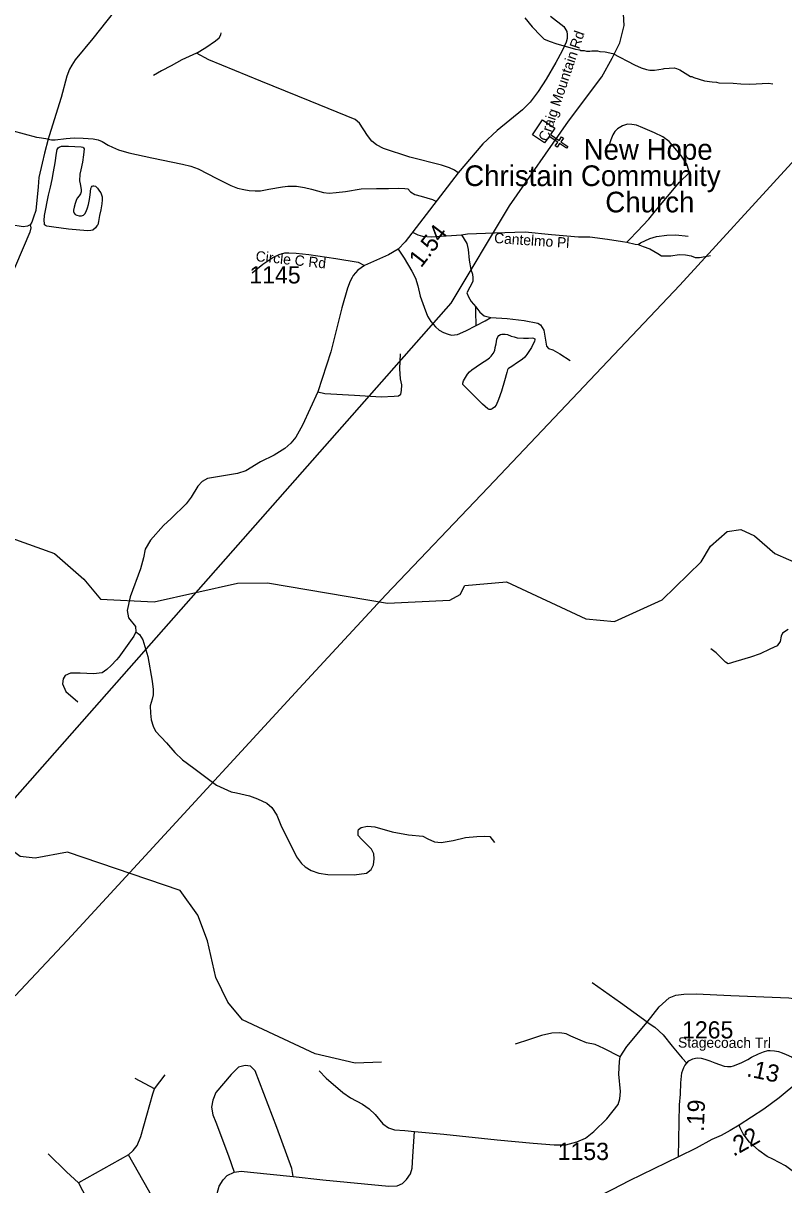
# Model space of a CAD drawing. Extents: x 1159738 to 1321356, y 736314 to 882035.
# Drawn here: x 1230616 to 1236136, y 768473 to 776906 of the extents above; entities that cross this region are included whole.
import ezdxf

# ---------------------------------------------------------------- set-up
doc = ezdxf.new("R2010")
doc.units = 0
for name, color, linetype in [('Exist Boundary Political City Limit New InsideOut', 7, 'Continuous'), ('Exist Cultural Church CELL', 7, 'Continuous'), ('Exist Cultural Church Label', 7, 'Continuous'), ('Exist Hydrographic Creek Single Shore', 7, 'Continuous'), ('Exist Hydrographic Misc Water Feature', 7, 'Continuous'), ('Exist Road Non-System Type 51', 7, 'Continuous'), ('Exist Road Non-System Type 51 Label', 7, 'Continuous'), ('Exist Road Secondary Mileage Hundredths English Label', 7, 'Continuous'), ('Exist Road Secondary Type 51 Attributed', 7, 'Continuous'), ('Exist Road Secondary Type 51 Label', 7, 'Continuous'), ('Exist Road Secondary Type 51 Number Label', 7, 'Continuous'), ('Exist Utilities Electrical Transmission Line', 7, 'Continuous')]:
    doc.layers.add(name, color=color, linetype=linetype)

msp = doc.modelspace()

# ---------------------------------------------------------------- linework, layer by layer
at = {"layer": 'Exist Boundary Political City Limit New InsideOut'}
msp.add_lwpolyline([(1228829.4, 769324.2), (1233722.2, 774872.4), (1234145.9, 775580.6), (1234574.4, 776196), (1234814.2, 776516.1), (1234891.5, 776652.7), (1234947, 776763.1), (1234976.7, 776889.7), (1234969.6, 777016.6)], dxfattribs=at)
at = {"layer": 'Exist Cultural Church CELL'}
msp.add_lwpolyline([(1234473.7, 776144.7), (1234441.8, 776097.5), (1234504.8, 776054.7), (1234522.8, 776081.2), (1234536, 776072.2), (1234518, 776045.7), (1234567.7, 776011.9), (1234558.7, 775998.6), (1234509, 776032.5), (1234491, 776006), (1234477.8, 776015), (1234495.8, 776041.4), (1234432.8, 776084.3), (1234400.3, 776036.6), (1234312.2, 776096.5), (1234385.7, 776204.5)], close=True, dxfattribs=at)
at = {"layer": 'Exist Hydrographic Creek Single Shore'}
msp.add_lwpolyline([(1230429.2, 773203.2), (1230843.2, 773057), (1231055.1, 772868.9), (1231176.2, 772725.3), (1231567.1, 772704.4), (1232171.2, 772840), (1232388.1, 772842.2), (1233260.1, 772696.7), (1233711.1, 772717.2), (1233787.2, 772758.3), (1233822.2, 772823.3), (1234123.2, 772850.1), (1234700.2, 772582.5), (1234907.2, 772561.9), (1235253.1, 772719.1), (1235536.2, 772995.8), (1235605.2, 773109.3), (1235725.2, 773215.2), (1235825.1, 773229.6), (1235924.2, 773184.9), (1236071.2, 773057.2), (1236269.2, 772967.9)], dxfattribs=at)
at = {"layer": 'Exist Hydrographic Misc Water Feature'}
for points in [[(1234255.8, 776944.9), (1234310.1, 776879.8), (1234372.4, 776813.7), (1234397.9, 776791), (1234441.4, 776772), (1234481.1, 776759), (1234624.1, 776717.5), (1234656, 776712), (1234663.9, 776708.5), (1234687.9, 776707.2), (1234703.8, 776702.8), (1234727.8, 776702.3), (1234741.9, 776706.1), (1234784, 776705.3), (1234799.8, 776700.9), (1234839.7, 776699.3), (1234895.5, 776685.8), (1235053.4, 776603.9), (1235100.9, 776582.4), (1235140.7, 776570.1), (1235164.5, 776565.6), (1235196.5, 776564.1), (1235260.9, 776574.3), (1235268.9, 776578.2), (1235341.1, 776580.9), (1235357, 776578.1), (1235380.8, 776567.8), (1235459.6, 776519.4), (1235467.6, 776519.3), (1235483.3, 776510.7), (1235560.8, 776488.7), (1235616.6, 776479.3), (1235648.7, 776478.7), (1235664.6, 776474.3), (1235768.5, 776471.3), (1235824.4, 776466.2), (1235888.4, 776464.1), (1236024.6, 776471.1), (1236056.5, 776466.4)], [(1230800.5, 775658.4), (1230814.1, 775716.3), (1230825.5, 775771.9), (1230834.9, 775825.9), (1230846.6, 775891.3), (1230856.4, 775963.3), (1230863.1, 775989.4), (1230869.3, 776000.8), (1230877.6, 776007.2), (1230893.7, 776012.6), (1230915.8, 776013.8), (1230943.8, 776013.3), (1231035.7, 776008.9), (1231047.6, 776006.2), (1231053.6, 776002), (1231057.4, 775994.6), (1231054.2, 775950.3), (1231044.9, 775896.3), (1231033.4, 775840.8), (1231026.6, 775808.9), (1231025.3, 775760.5), (1231028.8, 775740.7), (1231034.1, 775714.4), (1231035.7, 775696.3), (1231035.3, 775680.7), (1231030.9, 775666.9), (1231022.5, 775653.1), (1231008.2, 775635.3), (1230999.6, 775619), (1230993.1, 775597.9), (1230986.4, 775570.1), (1230981.9, 775549.7), (1230981.6, 775538.2), (1230985.3, 775527.4), (1230993.1, 775517.4), (1231005, 775513.1), (1231020.9, 775508.7), (1231038.8, 775508.3), (1231053, 775512.1), (1231063.2, 775521.8), (1231071.6, 775539.6), (1231082.3, 775564.9), (1231088.9, 775591), (1231095.8, 775627), (1231102.8, 775658.8), (1231106, 775706.4), (1231110.3, 775714.5), (1231116.4, 775722.6), (1231124.5, 775726.5), (1231128.5, 775726.4), (1231140.3, 775722.1), (1231154, 775707.9), (1231169.5, 775687.1), (1231179.2, 775674.6), (1231184.8, 775658.8), (1231188.5, 775646.5), (1231189.8, 775622.6), (1231187.2, 775594.8), (1231178, 775550.7), (1231168.9, 775509), (1231161.8, 775467.2), (1231157.1, 775441.1), (1231151, 775433.8), (1231140.6, 775420.1), (1231120.2, 775404.1), (1231106.1, 775400.3), (1231082.1, 775399.1), (1230944.3, 775410.9), (1230838.6, 775425.3), (1230786.7, 775433), (1230776.9, 775437.3), (1230771, 775443.1), (1230769.3, 775451.4), (1230767.7, 775473.6), (1230770.7, 775509.6), (1230800.5, 775658.4)], [(1233872, 774390.4), (1233902.6, 774412), (1233941.2, 774437.4), (1233981.9, 774462.1), (1234000.3, 774475.7), (1234012.7, 774489.4), (1234027.1, 774508.8), (1234037.7, 774530.7), (1234042.2, 774552.8), (1234048.9, 774578.1), (1234053.8, 774612.5), (1234060.2, 774627.9), (1234068.4, 774637.6), (1234080.7, 774647.2), (1234088.7, 774649.5), (1234114.8, 774649), (1234130.8, 774646.2), (1234158.4, 774633.3), (1234178.4, 774628.9), (1234200.2, 774622.7), (1234246.1, 774619.3), (1234284.1, 774618.5), (1234310.2, 774621.3), (1234320, 774619.4), (1234327.9, 774613.5), (1234329.8, 774606.9), (1234325.6, 774597.2), (1234304.4, 774551.6), (1234271, 774500.6), (1234256.5, 774481.2), (1234238.1, 774463.5), (1234203.5, 774442.1), (1234162.7, 774413.3), (1234138.3, 774398.2), (1234134.3, 774394.2), (1234130.1, 774388.5), (1234125.7, 774370.6), (1234108, 774308.6), (1234086.1, 774233.5), (1234066.5, 774174), (1234047.4, 774132.5), (1234037.1, 774118.8), (1234018.7, 774105.2), (1234008.6, 774101.3), (1233998.6, 774101.5), (1233988.7, 774105.8), (1233949.5, 774141), (1233871.5, 774216.5), (1233807.1, 774282.6), (1233805.4, 774292.5), (1233811.9, 774310.4), (1233841.1, 774357.4), (1233855.5, 774375.2), (1233872, 774390.4)], [(1233215.2, 769362.5), (1233024.2, 769356.5), (1232734.3, 769424.7), (1232206.3, 769671.7), (1232101.2, 769798.5), (1232014.2, 769977.5), (1231954.1, 770244.6), (1231884.2, 770429.8), (1231755.1, 770609.6), (1230937.2, 770888.7), (1230702.2, 770844.1), (1230594.1, 770856.1), (1230504.2, 770923.6), (1230401.2, 771109.5), (1230063.2, 771293.5), (1229820.2, 771541.3), (1229629.2, 771587.8), (1229154.2, 771584.2), (1228873.1, 771708), (1228465.9, 772271.7)]]:
    msp.add_lwpolyline(points, dxfattribs=at)
at = {"layer": 'Exist Road Non-System Type 51'}
for p, q in [((1231569.3, 769170), (1231428.9, 769245.1)), ((1231569.3, 769170), (1231645.5, 769271.3)), ((1231380, 768690.7), (1231016.3, 768487.4))]:
    msp.add_line(p, q, dxfattribs=at)
for points in [[(1232138.6, 778103.6), (1232097.7, 778037.8), (1231973.9, 777872.6), (1231799.3, 777650.2), (1231672.4, 777483.8), (1231535.9, 777305.9), (1231325, 777051), (1231120.2, 776795.3), (1230991.9, 776640.2)], [(1231874.4, 776689.2), (1231940.7, 776730.7), (1232012.5, 776778.2), (1232039.1, 776799.1), (1232049.5, 776821.1), (1232051.8, 776835)], [(1231874.4, 776689.2), (1231767.1, 776639.2), (1231690.7, 776596.4), (1231619, 776560.5), (1231562.3, 776525.7)], [(1233773.4, 775819.6), (1233746.1, 775839.7), (1233710.2, 775856), (1233652.3, 775874.5), (1233422, 775933.6), (1233229.9, 775996.1), (1233179, 776023.9), (1233146.6, 776049.4), (1233114.2, 776089.9), (1233056.3, 776181.4), (1233025.1, 776208), (1232960.2, 776233.5), (1232697.5, 776341.2), (1232341.6, 776484.5), (1231962.3, 776639.4), (1231874.4, 776689.2)], [(1230991.9, 776640.2), (1230968.1, 776602.1), (1230952.2, 776571.9), (1230933.2, 776522.7), (1230890.3, 776367), (1230803.1, 776088.5), (1230796.8, 776064.7)], [(1230796.8, 776064.7), (1230714.2, 776077.4), (1230536.5, 776125), (1230411.1, 776172.7), (1230385.7, 776196.5)], [(1234997.5, 775315.9), (1235016.3, 775335.2), (1235071.4, 775394.5), (1235155.5, 775484.2), (1235205.1, 775543.5), (1235378.8, 775751.8), (1235449.1, 775818.6), (1235447.7, 775836.5), (1235432.5, 775882.1), (1235388.4, 775948.3), (1235302.9, 776046.2), (1235257.4, 776082.1), (1235196.8, 776109.7), (1235112.7, 776146.9), (1235065.8, 776164.8), (1235032.8, 776170.4), (1235002.4, 776173.1), (1234965.2, 776162.1), (1234929.4, 776140), (1234910.1, 776120.7), (1234894.9, 776095.9), (1234879.7, 776060), (1234871.5, 776029.7)], [(1230796.8, 776064.7), (1230769.8, 775961.4), (1230752.3, 775890), (1230730.1, 775786.7), (1230723.8, 775718.4), (1230706.5, 775546.2), (1230690.6, 775498.5), (1230677.9, 775462), (1230665.2, 775442.9)], [(1230796.8, 776064.7), (1230821, 776058.7), (1230848.8, 776058.7), (1230927.5, 776068), (1230985.4, 776072.6), (1231051.3, 776071.5), (1231123.1, 776065.7), (1231160.1, 776058.7), (1231189.1, 776047.1), (1231233, 776020.5), (1231264.3, 776005.4), (1231308.3, 775985.8), (1231381.2, 775964.9), (1231549, 775929), (1231772.4, 775883.8), (1231833.3, 775867.8), (1231886.6, 775848.1), (1232022, 775777.5), (1232123.8, 775728.8), (1232171.3, 775708), (1232216.4, 775698.7), (1232256.9, 775690.6), (1232298.6, 775688.3), (1232337.3, 775689.7), (1232398.7, 775701.3), (1232497, 775718.6), (1232535.2, 775722.1), (1232598.9, 775722.1), (1232657.9, 775714), (1232707.7, 775701.3), (1232795.6, 775675.8), (1232836.1, 775671.2), (1232888.2, 775675.8), (1232954.8, 775685.1), (1233069.4, 775702.4), (1233180.5, 775704.8), (1233266.1, 775707.1), (1233339, 775708.2), (1233385, 775704.8), (1233408.1, 775702.5), (1233427.8, 775681.7), (1233457.9, 775663.1), (1233503, 775649.2), (1233585.2, 775624.9), (1233616.4, 775612.1)], [(1230665.2, 775442.9), (1230646.2, 775433.4), (1230614.5, 775428.6), (1230525.6, 775442.9), (1230366.9, 775474.7), (1230224, 775498.5), (1230098.6, 775519.2), (1229978.5, 775549.3)], [(1230665.2, 775442.9), (1230670.2, 775419.9), (1230663.9, 775388.1), (1230560.7, 775145.1), (1230481.3, 774983.1), (1230367, 774790.9)], [(1233441.3, 775388), (1233479.5, 775368.4), (1233514, 775358.7), (1233576, 775356), (1233796.6, 775368.4)], [(1233796.6, 775368.4), (1233840.7, 775376.7), (1234036.4, 775383.6), (1234258.4, 775390.5), (1234450.7, 775372.6), (1234646.5, 775356), (1234729.2, 775354.6), (1234856.9, 775338), (1234964.4, 775321.4), (1234997.5, 775315.9)], [(1233796.6, 775368.4), (1233835.2, 775306.3), (1233846.2, 775262.2), (1233853.1, 775184.9), (1233865.5, 775118.7), (1233876.5, 775082.9), (1233877.9, 775056.6), (1233877.9, 775030.4), (1233836.6, 774947.7), (1233846.7, 774920.6), (1233866.3, 774885.8), (1233901, 774847.1)], [(1234997.5, 775315.9), (1235056.8, 775300.7), (1235080.2, 775299.4), (1235095.4, 775310.4), (1235162.9, 775343.5), (1235211.1, 775357.3), (1235287, 775368.3), (1235353.1, 775369.7), (1235442.7, 775360.1)], [(1232277.5, 775093.8), (1232355.5, 775156.4), (1232427.9, 775204.7), (1232474, 775226.7), (1232515.7, 775237.7), (1232543.1, 775239.9), (1232596.9, 775236.6), (1232689.1, 775227.8), (1232884.4, 775197), (1233046.9, 775170.7), (1233092.6, 775147.6)], [(1233338, 775266.6), (1233381.7, 775199.3), (1233436, 775105.9), (1233462.1, 775055.8), (1233479.5, 774999.3), (1233496.9, 774923.2), (1233525.1, 774844.9), (1233549, 774779.7), (1233575.1, 774740.6), (1233607.7, 774701.4), (1233635.9, 774677.5), (1233666.3, 774660.1), (1233698.9, 774649.3), (1233725, 774640.6), (1233768.5, 774647.1), (1233829.3, 774673.2), (1233903.2, 774712.3)], [(1235080.2, 775299.4), (1235115.5, 775284.2), (1235163.8, 775267.6), (1235223, 775233.1), (1235247.8, 775218), (1235315.4, 775218), (1235376, 775227.6), (1235421.5, 775224.9), (1235462.9, 775216.6), (1235491.8, 775205.5), (1235524.9, 775204.2), (1235564.9, 775212.4), (1235603.5, 775220.7)], [(1233903.2, 774712.3), (1233903.2, 774744.9), (1233901, 774779.7), (1233901, 774821), (1233901, 774847.1)], [(1233901, 774847.1), (1233929.2, 774808), (1233961.8, 774781.9), (1234009.6, 774768.8)], [(1233903.2, 774712.3), (1233968.4, 774744.9), (1234009.6, 774768.8)], [(1234009.6, 774768.8), (1234129.1, 774762.3), (1234250.8, 774747.1), (1234350.8, 774727.5), (1234370.3, 774716.7), (1234394.2, 774677.5), (1234413.8, 774562.3), (1234428.5, 774543.3), (1234458.9, 774534.6), (1234511, 774506.3), (1234584.9, 774456.3)], [(1232753.5, 774229.4), (1232804.2, 774217.3), (1233019.3, 774206.6), (1233213.1, 774193.9), (1233308.9, 774198.1), (1233338.7, 774200.2), (1233355.8, 774213), (1233362.1, 774238.6), (1233364.3, 774281.2), (1233353.6, 774323.8), (1233349.4, 774396.3), (1233353.6, 774505)], [(1231433.5, 772487.5), (1231459.8, 772467.1), (1231483.2, 772428.7), (1231519.4, 772307.2), (1231551.4, 772128.2), (1231559.9, 772068.5), (1231557.8, 772030.2), (1231551.4, 771998.2), (1231536.5, 771949.2), (1231538.6, 771898.1), (1231545, 771849.1), (1231557.8, 771802.2), (1231576.9, 771765.9), (1231655.7, 771680.7), (1231715.3, 771612.5), (1231770.7, 771557.1), (1231853.8, 771497.4), (1232019.1, 771375.4), (1232125.6, 771326.4), (1232163.9, 771317.9), (1232257.6, 771296.6), (1232317.2, 771275.3), (1232383.2, 771243.3), (1232419.4, 771211.3), (1232455.6, 771155.9), (1232485.5, 771083.5), (1232598.3, 770853.3), (1232634.5, 770806.4), (1232662.2, 770780.9), (1232704.8, 770755.3), (1232762.3, 770736.1), (1232826.2, 770725.5), (1233017.8, 770723.3), (1233107.3, 770736.1), (1233141.3, 770761.7), (1233158.4, 770795.8), (1233162.6, 770838.4), (1233160.5, 770876.8), (1233143.5, 770908.7), (1233071.1, 770981.2), (1233047.6, 771008.9), (1233047.6, 771043), (1233049.8, 771051.5), (1233068.9, 771066.4), (1233115.8, 771077.1), (1233166.9, 771072.8), (1233292.5, 771034.5), (1233411.8, 771013.2), (1233516.1, 771004.6), (1233553.5, 770985.6), (1233600.4, 770962.2), (1233649.4, 770957.9), (1233736.7, 770972.8), (1233826.1, 770994.1), (1233907, 771000.5), (1233962.4, 771004.8), (1234002.9, 771000.5), (1234036.9, 770957.9)], [(1236168.5, 772505.3), (1236127.8, 772478.1), (1236116.9, 772456.4), (1236108.7, 772418.4), (1236087, 772385.8), (1236035.4, 772361.3), (1235964.8, 772328.7), (1235894.2, 772304.2), (1235788.3, 772271.6), (1235731.3, 772255.3), (1235712.3, 772266.2), (1235644.4, 772334.1), (1235606.4, 772364)], [(1231292.5, 772284.5), (1231253.5, 772242), (1231223.7, 772214.6), (1231189, 772189.3), (1231125.8, 772183), (1231030.3, 772187.7), (1230958.4, 772186.9), (1230920.5, 772171.1), (1230905.7, 772145.9), (1230901.7, 772108.8), (1230924.9, 772053.4), (1231012.6, 771979.2)], [(1235143.2, 769652.9), (1234951.7, 769794.3), (1234744.9, 769939.7)], [(1235143.2, 769652.9), (1235231.9, 769765.9), (1235303.1, 769829.5), (1235353.4, 769849.5), (1235409.9, 769856.8), (1235500.9, 769859.1), (1235751.6, 769847.4), (1236173.8, 769830.9), (1236258.3, 769819.1), (1236280.2, 769807.9)], [(1234948.1, 769402.1), (1234829.8, 769462.3), (1234765.8, 769491.1), (1234704.8, 769504.2), (1234657.9, 769521.9), (1234589.2, 769552.3), (1234556.5, 769569.9), (1234511.1, 769576.6), (1234453.1, 769574), (1234377.7, 769557.4), (1234291.2, 769526.8), (1234185.8, 769493.3)], [(1234948.1, 769402.1), (1234995.8, 769477), (1235143.2, 769652.9)], [(1235143.2, 769652.9), (1235200.9, 769616.3), (1235259.9, 769560.9), (1235326.6, 769480.2), (1235399.5, 769393.3), (1235432.4, 769355)], [(1233456.9, 768860.5), (1233669.6, 768840.2), (1234054.9, 768799), (1234316.5, 768774.7), (1234468.8, 768762.6), (1234555, 768763.4), (1234635.1, 768784.6), (1234696.5, 768812.3), (1234756.5, 768858.8), (1234851.5, 768952), (1234933.9, 769056.4), (1234945.3, 769097.1), (1234950.5, 769150.4), (1234939.1, 769276), (1234944.6, 769369.2), (1234948.1, 769402.1)], [(1232574, 768532.8), (1232566.1, 768592.3), (1232456, 768888.3), (1232298.6, 769301.4), (1232264.4, 769334.7), (1232226.8, 769338.2), (1232178.1, 769327.6), (1232125.9, 769274.8), (1232013.4, 769144), (1231990.9, 769086.2), (1231982.6, 769036.1), (1231991.5, 768981.1), (1232014.5, 768927.5), (1232104.8, 768683.5), (1232146.3, 768565)], [(1232763.7, 769300), (1232814.9, 769247.8), (1232934.7, 769143.1), (1232990.8, 769105), (1233078.1, 769058.7), (1233126.4, 769025.3), (1233169.9, 768982.5), (1233225.7, 768914.5), (1233267.8, 768887.5), (1233311.6, 768871.4), (1233385.2, 768866), (1233456.9, 768860.5)], [(1231380, 768690.7), (1231414.7, 768721.8), (1231441.7, 768757.6), (1231469, 768823.3), (1231556.5, 769133.1), (1231569.3, 769170)], [(1236056, 768659), (1236016, 768678.4), (1235953.9, 768721.8), (1235886.5, 768782.9), (1235841.6, 768843.9), (1235819.1, 768887.5), (1235812, 768906.4)], [(1232574, 768532.8), (1232790.1, 768508.9), (1233269.8, 768463.7), (1233329.4, 768466.3), (1233368.7, 768481.6), (1233397.2, 768511.2), (1233425.8, 768551.7), (1233438.7, 768593.9), (1233444.2, 768678.6), (1233456.9, 768860.5)], [(1231016.3, 768487.4), (1230930.8, 768566.7), (1230797.2, 768696.5)], [(1231645.3, 767897.8), (1231633.5, 768176.7), (1231626.2, 768234.8), (1231604.7, 768283.6), (1231526.2, 768433.4), (1231380, 768690.7)], [(1236226.3, 768552.8), (1236149.2, 768610.1), (1236102.6, 768635.9), (1236056, 768659)], [(1231645.3, 767897.8), (1231795.9, 767901.1), (1231864.9, 767906.7), (1231902.7, 767925.2), (1231941.8, 767962.1), (1231968.8, 767997.9), (1231988, 768047.9), (1232000, 768159.2), (1232024.3, 768410), (1232038.8, 768464), (1232067.4, 768509.3), (1232095.9, 768540.4), (1232146.3, 768565)], [(1232146.3, 768565), (1232198.1, 768572.4), (1232265.5, 768563.9), (1232574, 768532.8)], [(1231016.3, 768487.4), (1231187.3, 768162.7), (1231244.3, 768057.5), (1231264.1, 767996.2), (1231283.9, 767934.8), (1231297.2, 767880.6)]]:
    msp.add_lwpolyline(points, dxfattribs=at)
at = {"layer": 'Exist Road Secondary Type 51 Attributed'}
for points in [[(1234444, 776957.7), (1234539.5, 776882.9), (1234561.5, 776846), (1234563.9, 776823.1), (1234563.1, 776794.7), (1234556.8, 776768.6), (1234528.4, 776706.2), (1234482.6, 776620.9), (1234410.8, 776498.7), (1234353.1, 776411), (1234294.1, 776333), (1234240.5, 776277.2), (1234054.9, 776127.1), (1233950.8, 776030.2), (1233773.4, 775819.6), (1233387.6, 775318.5), (1233338, 775266.6), (1233266.1, 775224.8), (1233092.6, 775147.6), (1233044.5, 775112.9), (1233010.5, 775075), (1233003.5, 775060.4)], [(1233003.5, 775060.4), (1232990, 775032.4), (1232969.7, 774983), (1232929.3, 774839), (1232848.9, 774521.1), (1232753.5, 774229.4), (1232642.2, 773987.1), (1232594.1, 773901.3), (1232557.8, 773857), (1232515.2, 773817.5), (1232436.3, 773770.3), (1232337.6, 773721.3), (1232231, 773655.7), (1232171.8, 773636.8), (1231953.9, 773600.4), (1231913.6, 773578.3), (1231882.9, 773545.9), (1231835.5, 773466.1), (1231799.4, 773417.4), (1231690.5, 773309.2), (1231633.8, 773258.8), (1231539.4, 773153.4), (1231500.4, 773086.9), (1231487.8, 773024.6), (1231467.4, 772945.9), (1231392.4, 772741.2), (1231369.7, 772642.6), (1231380.6, 772589.9), (1231431.1, 772526.7), (1231433.5, 772487.5), (1231418.5, 772456.7), (1231309.8, 772303.5), (1231292.5, 772284.5)], [(1235769.9, 769335.8), (1235827.7, 769358.6), (1235874.3, 769382.7), (1235901.9, 769400.3), (1235953.1, 769424.1), (1235989.4, 769439.4), (1236019.6, 769446.8), (1236037.6, 769448.4), (1236067.4, 769446.4), (1236097.9, 769439.9), (1236123.1, 769430.7), (1236153.5, 769418.7), (1236191.6, 769401.2), (1236217.3, 769387.3), (1236322, 769325.7), (1236337.4, 769304.2)], [(1235372.9, 768676.5), (1235379.4, 769053.4), (1235385.3, 769130.7), (1235389.1, 769213.8), (1235397.2, 769286.7), (1235409.5, 769325.5), (1235418.1, 769339.3), (1235432.4, 769355), (1235445.7, 769372.6), (1235475.2, 769386.4), (1235494.2, 769392.9), (1235512.3, 769393.8), (1235536.1, 769391.9), (1235562.7, 769385.5), (1235599.8, 769372.6), (1235635, 769358.7), (1235669.3, 769345.8), (1235703.5, 769333.8), (1235728.2, 769331), (1235753, 769332.9), (1235769.9, 769335.8)], [(1236337.4, 769304.2), (1236241.1, 769218.1), (1236160.2, 769153.5), (1236101.9, 769103.3), (1235992.3, 769022.4), (1235812, 768906.4), (1235746.3, 768867.6), (1235681.6, 768830.7), (1235614.6, 768801.1), (1235500.4, 768739.3), (1235372.9, 768676.5)], [(1235372.9, 768676.5), (1235013.5, 768501.7), (1234892, 768437.9), (1234770.6, 768376.6), (1234660.2, 768315.4), (1234379.7, 768170.7)]]:
    msp.add_lwpolyline(points, dxfattribs=at)
at = {"layer": 'Exist Utilities Electrical Transmission Line'}
for points in [[(1233989.6, 773534.9), (1235380.3, 775003.3), (1237002.8, 776774.5), (1237816.5, 777664.6), (1237953.9, 777814.2)], [(1231475.2, 770833.3), (1232617.7, 772075.8), (1233246.9, 772754.9), (1233989.6, 773534.9)], [(1231475.2, 770833.3), (1230938.4, 770249.5), (1230557.6, 769843.7)]]:
    msp.add_lwpolyline(points, dxfattribs=at)

# ---------------------------------------------------------------- texts
at = {"layer": 'Exist Cultural Church Label'}
for s, p in [('New Hope', (1234683.1, 775914.7)), ('Christain Community', (1233816.6, 775723.7)), ('Church', (1234840.6, 775532.6))]:
    msp.add_text(s, height=150, dxfattribs=at).set_placement(p)
at = {"layer": 'Exist Road Non-System Type 51 Label'}
for s, rotation, p in [('Cantelmo Pl', 356.14732, (1234031.9, 775310.6)), ('Circle C Rd', 353.92472, (1232300.1, 775179.2))]:
    msp.add_text(s, height=75, rotation=rotation, dxfattribs=at).set_placement(p)
at = {"layer": 'Exist Road Secondary Mileage Hundredths English Label'}
for s, rotation, p in [('1.54', 52.32537, (1233503.5, 775125.1)), ('.13', 348.01693, (1235861.1, 769262.1)), ('.19', 87.37724, (1235554.8, 768856.3)), ('.22', 29.29604, (1235770.9, 768675.5))]:
    msp.add_text(s, height=125, rotation=rotation, dxfattribs=at).set_placement(p)
at = {"layer": 'Exist Road Secondary Type 51 Label'}
for s, rotation, p in [('Craig Mountain Rd', 71.39824, (1234424.5, 776042.8)), ('Stagecoach Trl', 359.73996, (1235368.3, 769468.9))]:
    msp.add_text(s, height=75, rotation=rotation, dxfattribs=at).set_placement(p)
at = {"layer": 'Exist Road Secondary Type 51 Number Label'}
for s, p in [('1145', (1232257.4, 775016.4)), ('1265', (1235397.8, 769535.1)), ('1153', (1234495.3, 768652.8))]:
    msp.add_text(s, height=125, dxfattribs=at).set_placement(p)

doc.saveas('drawing.dxf')
